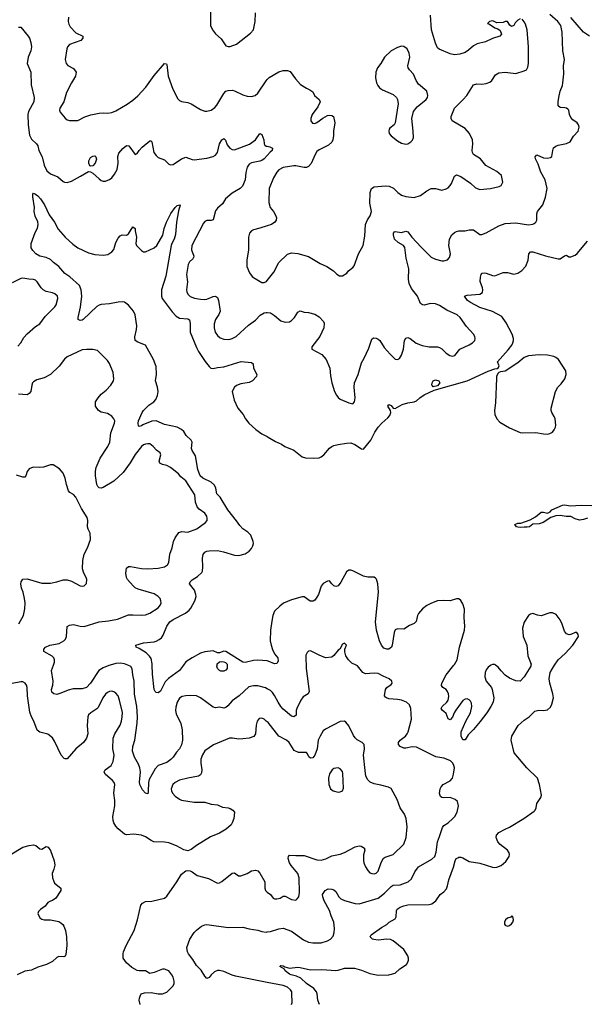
# Model space of a CAD drawing. Header units: inches. Extents: x 1682530 to 1839546, y 640742 to 791647.
# Tile 858 of 923: x 1827660 to 1833007, y 726792 to 736106. Entities that reach past the tile are written whole.
import ezdxf

# ---------------------------------------------------------------- set-up
doc = ezdxf.new("R2010")
doc.units = ezdxf.units.IN
doc.header["$MEASUREMENT"] = 0
for name, color, linetype in [('B8722', 7, 'Continuous'), ('B8723', 7, 'Continuous'), ('B8732', 7, 'Continuous'), ('B8733', 7, 'Continuous')]:
    doc.layers.add(name, color=color, linetype=linetype)

msp = doc.modelspace()

# ---------------------------------------------------------------- linework, layer by layer
at = {"layer": 'B8722', "color": 5}
for points, elevation in [([(1828516.5, 730000), (1828503.5, 729996.5), (1828450, 729975.8), (1828409.2, 729950.8), (1828330.3, 729830), (1828290, 729788.9), (1828250, 729777.5), (1828164.8, 729775.2), (1828116.9, 729763.1), (1828050, 729735.1), (1828010, 729723.7), (1827982, 729730), (1827964.7, 729744.7), (1827961.6, 729770), (1827973, 729810), (1827976.9, 729850), (1827962, 729950), (1827978.2, 730000)], 640), ([(1830000, 729776.5), (1829984.9, 729784.9), (1829910, 729804.2), (1829870, 729806), (1829824.9, 729795.1), (1829735.8, 729710), (1829670, 729664), (1829626, 729614), (1829610, 729600.9), (1829590, 729594.5), (1829550, 729602.4), (1829510, 729595.8), (1829490, 729602), (1829370, 729691.6), (1829330, 729709.6), (1829270, 729714.7), (1829230, 729711.5), (1829197.3, 729702.7), (1829170, 729687), (1829147.9, 729650), (1829135.8, 729604.2), (1829133.4, 729570), (1829140.3, 729540.3), (1829182.8, 729450), (1829196.1, 729390), (1829200.2, 729290), (1829190, 729246), (1829171.9, 729208.1), (1829142.3, 729177.7), (1829110.3, 729130), (1829090, 729108.3), (1829050, 729080.4), (1828970, 729051.3), (1828940.2, 729019.8), (1828882.8, 728917.2), (1828877.2, 728890), (1828875.6, 728804.4), (1828870, 728782), (1828850, 728789.2), (1828821.7, 728821.7), (1828796.4, 728870), (1828792.2, 728892.3), (1828801.2, 728990), (1828796.4, 729030), (1828783.5, 729063.5), (1828746, 729130), (1828727.2, 729187.2), (1828729.8, 729230), (1828747, 729290), (1828769.9, 729450.1), (1828773.5, 729510), (1828768, 729610), (1828746.4, 729726.4), (1828740.5, 729850), (1828729.1, 729910), (1828724.7, 729964.8), (1828710, 729987.3), (1828680.7, 730000)], 640), ([(1829207.6, 730000), (1829171.4, 729948.6), (1829067.2, 729872.8), (1829036.4, 729843.6), (1828990, 729755.1), (1828970, 729738), (1828950, 729740.9), (1828939.3, 729750), (1828929.7, 729770), (1828914.2, 729914.1), (1828912.9, 730000)], 620), ([(1829621.4, 730000), (1829622.2, 729970), (1829607.7, 729952.3), (1829590, 729942.5), (1829562.5, 729942.5), (1829549, 729949), (1829529.6, 729969.6), (1829523.5, 729990), (1829525.2, 730000)], 620), ([(1830000, 729463.6), (1829990, 729469.6), (1829970, 729491), (1829950, 729498.7), (1829924.8, 729495.2), (1829904.2, 729470), (1829894.2, 729434.2), (1829888.4, 729350), (1829874.3, 729325.7), (1829830.3, 729309.7), (1829770, 729302), (1829730, 729301.1), (1829670.8, 729310.8), (1829644.7, 729310), (1829492.8, 729247.2), (1829410.5, 729190), (1829387, 729153), (1829373.7, 729110), (1829372.2, 729072.2), (1829382, 729010), (1829378.5, 728981.5), (1829370, 728962), (1829350, 728949.2), (1829250, 728932.3), (1829170, 728912.6), (1829130.2, 728889.8), (1829108.8, 728870), (1829093.1, 728830), (1829096.5, 728810), (1829105.3, 728790), (1829130, 728761.5), (1829170, 728731.3), (1829190, 728724.2), (1829310, 728704.9), (1829410, 728703), (1829470, 728685.5), (1829530, 728679.5), (1829575.8, 728655.8), (1829630, 728650.3), (1829650, 728643.1), (1829674.9, 728630), (1829690.2, 728610.2), (1829684.9, 728550), (1829670, 728508), (1829658, 728490), (1829610.7, 728450), (1829550, 728409.8), (1829465, 728375.1), (1829330, 728293), (1829282, 728258), (1829250, 728243.7), (1829210, 728254), (1829143.7, 728290), (1829070, 728318.8), (1829030, 728325), (1828926.6, 728330), (1828901.4, 728341.4), (1828850, 728376.4), (1828810, 728392.9), (1828736.9, 728403.1), (1828670, 728396.3), (1828650, 728403), (1828590, 728452.8), (1828570, 728476.3), (1828550.9, 728510), (1828544.1, 728530), (1828540.8, 728570), (1828558.8, 728670), (1828559.3, 728719.3), (1828551.1, 728790), (1828558.7, 728870), (1828553.6, 728890), (1828538.4, 728910), (1828469.4, 728970), (1828459.3, 728990), (1828469.3, 729010), (1828525.1, 729050), (1828543.5, 729090), (1828551.4, 729150), (1828540.4, 729210), (1828542, 729310), (1828558.3, 729350), (1828610, 729433), (1828622.8, 729470), (1828629.8, 729510), (1828631.6, 729551.6), (1828604.7, 729670), (1828589.6, 729710), (1828570, 729734.5), (1828550, 729747.8), (1828530, 729752.8), (1828510, 729751.1), (1828490, 729742), (1828470, 729725.1), (1828444.4, 729690), (1828400.5, 729599.5), (1828390, 729587.3), (1828331, 729550), (1828311, 729530), (1828304, 729510), (1828298, 729430), (1828303.8, 729350), (1828292.4, 729310), (1828262.4, 729270), (1828190.2, 729209.8), (1828110, 729112.7), (1828090, 729112.7), (1828078.9, 729118.9), (1828052, 729150), (1827990, 729281.2), (1827970, 729312.3), (1827926.6, 729346.6), (1827850, 729365.1), (1827825.4, 729385.4), (1827794.3, 729470), (1827770.8, 729510.8), (1827755, 729555.1), (1827734.5, 729710), (1827729.5, 729790), (1827724.5, 729810), (1827711.5, 729831.5), (1827690, 729842.7), (1827670, 729842.7), (1827590, 729826.6)], 660), ([(1827570, 728207.4), (1827690, 728277.4), (1827750, 728294.9), (1827790, 728299.5), (1827813.7, 728293.7), (1827850, 728264), (1827870, 728260.7), (1827910, 728284), (1827930, 728277.3), (1827950, 728246.8), (1827986.3, 728150), (1827991.8, 728110), (1827983.6, 728070), (1827967.4, 728030), (1827968.9, 727990), (1827990, 727937.3), (1828047.3, 727890), (1828047.7, 727870), (1828002.6, 727797.4), (1827970, 727774.5), (1827950, 727769.3), (1827925.7, 727754.3), (1827899.3, 727720.7), (1827857.3, 727690), (1827838.8, 727670), (1827830.8, 727650), (1827850, 727611.3), (1827870, 727597.3), (1827890, 727590.6), (1827950, 727590.5), (1828030, 727575.3), (1828050, 727564.4), (1828066.8, 727546.8), (1828077.6, 727530), (1828092.2, 727490), (1828102.6, 727430), (1828105.3, 727350), (1828096.4, 727263.6), (1828090, 727248.7), (1828077.3, 727242.7), (1828030, 727244), (1828010, 727234), (1827970, 727196), (1827912.5, 727167.5), (1827830, 727144.5), (1827770, 727114), (1827710, 727107.3), (1827637.3, 727070)], 660), ([(1828799.5, 726790), (1828789.6, 726830), (1828792.3, 726850), (1828797.2, 726870), (1828809.6, 726890.4), (1828840.1, 726899.9), (1828902.5, 726902.5), (1828970, 726890.7), (1829009.3, 726890.7), (1829050, 726906), (1829110, 726966), (1829121.2, 726990), (1829121.2, 727010), (1829110, 727048), (1829099, 727070), (1829068.7, 727110), (1829030, 727126), (1829010, 727126), (1828930, 727091.6), (1828890, 727085.2), (1828850, 727108.7), (1828790, 727109), (1828770, 727113.2), (1828720.1, 727140.1), (1828670, 727184), (1828639, 727230), (1828637.2, 727270), (1828641.2, 727290), (1828667, 727350), (1828740.7, 727490), (1828774.5, 727590), (1828805.6, 727730), (1828820.9, 727750), (1828850, 727763.8), (1828910, 727766.4), (1829030, 727794.8), (1829050, 727814), (1829146.3, 727950), (1829190, 728024), (1829230, 728054.8), (1829250, 728057.3), (1829270, 728054), (1829290, 728044), (1829338, 728010), (1829443.4, 727983.4), (1829530, 727937.3), (1829550, 727942), (1829570, 727954.9), (1829670, 728033), (1829690, 728036.3), (1829727.7, 728007.7), (1829750, 728006.8), (1829810, 728030.7), (1829850, 728053.4), (1829890, 728062), (1829910, 728053.4), (1829930, 728033.4), (1829978, 727950), (1829976.2, 727890), (1829982.5, 727870), (1829995.5, 727855.5), (1830000, 727852.3)], 660), ([(1830000, 726999.3), (1829698.6, 727058.6), (1829667.3, 727067.3), (1829590, 727102.6), (1829550, 727113.3), (1829530, 727111.6), (1829501.3, 727098.7), (1829469, 727071), (1829450, 727046.6), (1829430, 727036), (1829410, 727057.2), (1829374.5, 727114.5), (1829330, 727158), (1829297.6, 727217.6), (1829257, 727270), (1829246, 727290), (1829241.2, 727330), (1829269.6, 727410), (1829309.4, 727470), (1829330, 727493), (1829377.2, 727530), (1829410, 727543.8), (1829430, 727546.4), (1829630, 727518.4), (1829770, 727521.3), (1829830, 727505.3), (1829910, 727494.9), (1829950, 727481.3), (1829990, 727474.9), (1830000, 727476.3)], 640)]:
    msp.add_lwpolyline(points, dxfattribs=dict(at, elevation=elevation))
at = {"layer": 'B8723', "color": 5}
for points, elevation in [([(1829465.2, 736214.8), (1829464.9, 736050), (1829484, 736010), (1829510, 735971), (1829563.4, 735923.4), (1829610, 735858.8), (1829630, 735850.8), (1829650, 735850.8), (1829710, 735874.8), (1829842.3, 735977.7), (1829869.7, 736010.3), (1829886, 736090), (1829889.7, 736170)], 680), ([(1828120.3, 736130), (1828118.7, 736090), (1828124.6, 736064.6), (1828138.6, 736038.5), (1828190, 735983), (1828257.3, 735950), (1828256.3, 735930), (1828237.3, 735910), (1828130.7, 735870), (1828110.4, 735850), (1828105.3, 735830), (1828090.4, 735730), (1828099.3, 735690), (1828113.5, 735673.5), (1828170, 735642.8), (1828194, 735610), (1828187.3, 735570), (1828150.3, 735509.7), (1828103.4, 735416.6), (1828077.1, 735330), (1828038, 735270), (1828035.5, 735250), (1828042, 735230), (1828090, 735173.4), (1828110, 735157.3), (1828130, 735150.7), (1828210, 735153.4), (1828274.3, 735185.7), (1828332.9, 735207.1), (1828410, 735221.3), (1828450, 735224.9), (1828490, 735222), (1828530, 735228.9), (1828570, 735244.6), (1828674.7, 735305.3), (1828730, 735343.1), (1828776, 735384), (1828851.8, 735468.2), (1828930, 735578.9), (1829030, 735692.7), (1829047.3, 735687.3), (1829050, 735682), (1829062.8, 735570), (1829107.8, 735447.8), (1829155.8, 735355.8), (1829170, 735342), (1829190, 735332.7), (1829250, 735321.3), (1829280.5, 735310), (1829370, 735256.5), (1829410, 735241.1), (1829430, 735239.5), (1829470, 735250.3), (1829504.4, 735275.6), (1829523, 735297), (1829590, 735408.5), (1829610, 735428.5), (1829630, 735437.1), (1829670, 735437.6), (1829690, 735432), (1829770, 735393.7), (1829810, 735381.1), (1829850, 735378.9), (1829886, 735390), (1829909.8, 735410.2), (1829991.1, 735528.9), (1830000, 735538.7)], 660), ([(1827650, 736036), (1827670, 736034.8), (1827740.4, 735950), (1827754, 735930), (1827766.4, 735890), (1827770.3, 735850), (1827764.4, 735810), (1827738.7, 735750), (1827730.4, 735690.4), (1827765.5, 735610), (1827768.4, 735490), (1827797.8, 735370), (1827792.3, 735330), (1827743.6, 735236.4), (1827737.1, 735210), (1827738.8, 735110), (1827753.9, 735013.9), (1827770, 734974.6), (1827820.3, 734930), (1827831.5, 734911.5), (1827839.3, 734870), (1827871.1, 734810), (1827891.6, 734730), (1827915.1, 734675.1), (1827950, 734648.5), (1828019.9, 734619.9), (1828070, 734574.8), (1828082, 734570), (1828110, 734565.5), (1828150, 734577.1), (1828235.8, 734624.2), (1828310, 734671.3), (1828330, 734666.8), (1828350, 734654.8), (1828410, 734601), (1828430, 734586), (1828450, 734578), (1828470, 734578), (1828510, 734594.8), (1828530, 734610.8), (1828556.2, 734643.8), (1828581.6, 734690), (1828591.2, 734750), (1828587.8, 734812.2), (1828597.6, 734842.4), (1828633.4, 734886.6), (1828670, 734914.8), (1828692.5, 734912.5), (1828750, 734831), (1828770, 734841), (1828789.4, 734870), (1828818.8, 734901.2), (1828890, 734960.7), (1828898.5, 734958.5), (1828910.4, 734950.4), (1828928, 734850), (1828950, 734821), (1828970, 734802.8), (1829030, 734778.8), (1829070, 734738.8), (1829090, 734734), (1829110, 734737.3), (1829189.7, 734790.3), (1829230, 734805.5), (1829290, 734783), (1829310, 734781.6), (1829430, 734794.6), (1829490, 734810.4), (1829510, 734824.9), (1829530, 734848.2), (1829550, 734933), (1829570, 734968.2), (1829590, 734981.6), (1829606, 734966), (1829622.3, 734922.3), (1829647, 734890), (1829670, 734877), (1829690, 734874.9), (1829831.3, 734928.7), (1829889.7, 734970), (1829930, 735027.7), (1829950, 735018.8), (1829967.6, 734970), (1829972.3, 734932.3), (1829978.5, 734918.5), (1829990.4, 734910.4), (1830000, 734908.2)], 640), ([(1830000, 734821.6), (1829972.3, 734790), (1829950, 734774.8), (1829930, 734766.1), (1829850, 734752.6), (1829830, 734739.3), (1829810.4, 734709.6), (1829798.7, 734661.3), (1829790.3, 734589.7), (1829766, 734530), (1829744.9, 734510), (1829670, 734464.4), (1829604.2, 734410), (1829576.7, 734363.3), (1829530, 734324), (1829510, 734297.6), (1829490, 734213.2), (1829470, 734207.3), (1829430, 734207), (1829410, 734197), (1829397.7, 734182.3), (1829287.2, 733970), (1829285.4, 733930), (1829305.3, 733870), (1829304.2, 733855.8), (1829296.7, 733843.3), (1829263.9, 733816.1), (1829252.2, 733790), (1829236.1, 733696.1), (1829246.7, 733626.7), (1829237.6, 733550), (1829239.5, 733530), (1829248.5, 733510), (1829270, 733487), (1829312.3, 733472.3), (1829370, 733460.9), (1829410, 733457.6), (1829430, 733461.3), (1829490, 733487.4), (1829510, 733490.3), (1829530, 733477.3), (1829539.5, 733450), (1829553.7, 733350), (1829543.4, 733316.6), (1829510, 733269.2), (1829499.6, 733230), (1829498.3, 733190), (1829508.8, 733150), (1829530, 733117.1), (1829555.8, 733095.8), (1829590, 733082.7), (1829630, 733080.2), (1829650, 733083.6), (1829670, 733088.9), (1829707.3, 733110), (1829823, 733217), (1829890, 733263.7), (1829934, 733310), (1829970, 733332.9), (1829990, 733336.9), (1830000, 733335.7)], 640), ([(1828912.9, 730000), (1828912.7, 730012.7), (1828902.8, 730062.8), (1828886.3, 730086.3), (1828855.5, 730115.5), (1828790, 730158), (1828762, 730170), (1828758, 730190), (1828830, 730212), (1828930, 730220.9), (1828950, 730226.3), (1828978.2, 730241.8), (1829000.3, 730259.7), (1829017.5, 730282.5), (1829050, 730368.2), (1829080.4, 730410), (1829110, 730432.8), (1829228.3, 730491.7), (1829261, 730519), (1829279.2, 730540.8), (1829316.4, 730610), (1829327.6, 730650), (1829326.4, 730670), (1829313, 730710), (1829264.5, 730770), (1829272.3, 730790), (1829291.2, 730808.8), (1829342, 730838), (1829382, 730878), (1829387.6, 730890), (1829391.6, 730930), (1829387, 731013), (1829394.3, 731045.7), (1829410, 731067.7), (1829430, 731078.4), (1829450, 731082.6), (1829530, 731084.9), (1829586.2, 731073.8), (1829690, 731040.9), (1829730, 731036.5), (1829790, 731052), (1829830, 731078.4), (1829850, 731103), (1829863.5, 731130), (1829869.6, 731150), (1829868, 731170), (1829843.5, 731230), (1829817.7, 731257.7), (1829769.2, 731289.2), (1829740, 731320), (1829710, 731366.3), (1829628, 731468), (1829553.5, 731590), (1829522.1, 731622.1), (1829513.7, 731673.7), (1829502.8, 731702.8), (1829469.8, 731729.8), (1829390, 731768.5), (1829366.6, 731790), (1829343.5, 731850), (1829321.1, 731981.1), (1829289.7, 732030), (1829285.4, 732050), (1829289.7, 732110), (1829279.6, 732130), (1829232.2, 732172.2), (1829210, 732211.6), (1829189.5, 732230), (1829149.3, 732250), (1829030, 732276.8), (1828950, 732311.5), (1828910, 732308.9), (1828825.5, 732274.5), (1828810, 732264.2), (1828790, 732257.2), (1828782.9, 732262.9), (1828778.4, 732290), (1828782.4, 732310), (1828818.2, 732390), (1828830.9, 732410), (1828879.9, 732460.1), (1828927.8, 732492.2), (1828947.8, 732512.2), (1828964, 732550), (1828967.5, 732590), (1828961.8, 732630), (1828944.5, 732690), (1828953.2, 732750), (1828950, 732824), (1828925.8, 732890), (1828850, 733027.6), (1828775.3, 733055.3), (1828751.1, 733071.1), (1828746.9, 733106.9), (1828765.3, 733174.7), (1828767.5, 733210), (1828750, 733315.1), (1828736.2, 733350), (1828690, 733405.7), (1828650, 733433.5), (1828630, 733438.5), (1828590, 733434.5), (1828510, 733416.9), (1828430, 733411.2), (1828410, 733405.1), (1828390, 733391.5), (1828260.7, 733270), (1828250, 733263.6), (1828230, 733260.9), (1828214, 733270), (1828212.3, 733290), (1828234.5, 733385.5), (1828248.2, 733490), (1828241.1, 733550), (1828226.6, 733590), (1828132.9, 733672.9), (1828085.2, 733705.2), (1828030.5, 733770.5), (1827978.5, 733810), (1827950, 733838), (1827910, 733857.4), (1827849.2, 733870), (1827814, 733890), (1827783.8, 733923.8), (1827768.5, 733948.5), (1827769.8, 733990.2), (1827806.7, 734093.3), (1827827.2, 734132.8), (1827836, 734170), (1827832.7, 734192.7), (1827807.5, 734247.5), (1827797.2, 734290), (1827799, 734330), (1827783.6, 734430), (1827785.6, 734454.4), (1827790, 734464.7), (1827810, 734456.3), (1827830, 734440.4), (1827855.8, 734410), (1827893.3, 734353.3), (1827938.7, 734258.7), (1827988.8, 734190), (1828023.6, 734123.6), (1828090.2, 734050.2), (1828161.3, 733981.3), (1828208, 733948), (1828310, 733899.5), (1828370, 733885.3), (1828450, 733877.6), (1828494.2, 733885.9), (1828531, 733909), (1828548.5, 733931.5), (1828570, 733998.8), (1828590, 734040.5), (1828610, 734062), (1828630, 734070.7), (1828670, 734066.4), (1828690, 734079.1), (1828730, 734146), (1828750.3, 734130), (1828750.3, 734110), (1828762.8, 734050), (1828759.3, 733990), (1828764.9, 733970), (1828810, 733921), (1828830, 733910.8), (1828850, 733910.7), (1828930, 733948.7), (1828955.1, 733970), (1829012.2, 734067.8), (1829027.1, 734130), (1829049, 734190), (1829090, 734272), (1829130, 734330.4), (1829150, 734346.8), (1829175.3, 734355.3), (1829178, 734350), (1829161.3, 734298.7), (1829142, 734190), (1829133, 734073), (1829119.4, 734030), (1829097.1, 733990), (1829091.1, 733970), (1829040.9, 733679), (1829001.5, 733550), (1829001.2, 733490), (1829008.1, 733470), (1829101.9, 733341.9), (1829140.4, 733300.4), (1829170, 733282.7), (1829250, 733277.4), (1829266, 733266), (1829271.3, 733231.3), (1829272.4, 733150), (1829330, 733006), (1829350, 732966.7), (1829411.8, 732871.8), (1829450, 732824.9), (1829468.2, 732810), (1829490, 732805.2), (1829530, 732815.2), (1829590, 732821.7), (1829752.8, 732872.8), (1829850, 732864), (1829866.8, 732850), (1829870.4, 732810), (1829901.6, 732750), (1829897.1, 732730), (1829859.5, 732690), (1829830, 732673.3), (1829750, 732660.3), (1829710, 732646), (1829689, 732630), (1829668.9, 732590), (1829686.2, 732506.2), (1829721.5, 732430), (1829773.4, 732370), (1829795.3, 732330), (1829825.3, 732290), (1829892, 732230), (1829950, 732187.9), (1830000, 732163.2)], 620), ([(1830000, 734156.3), (1829930, 734133), (1829870, 734119.6), (1829850.8, 734110), (1829832.3, 734087.7), (1829822.4, 734050), (1829824.4, 733930), (1829808.4, 733830), (1829807, 733770), (1829832.8, 733712.8), (1829857.5, 733677.5), (1829870, 733666), (1829950, 733620.7), (1829970, 733618.8), (1829993.2, 733630), (1830000, 733638.7)], 660), ([(1827641.8, 733018.2), (1827669.8, 733050.2), (1827699.8, 733100.2), (1827730, 733134.4), (1827810, 733204.9), (1827850, 733230.4), (1827900.7, 733299.3), (1827993.3, 733390), (1828006, 733410), (1828020.7, 733470), (1828016.2, 733490), (1827991.7, 733511.7), (1827970, 733521.1), (1827910, 733535.4), (1827882.9, 733550), (1827862.4, 733570), (1827825.7, 733625.7), (1827810, 733642), (1827789.6, 733649.6), (1827746, 733650), (1827690, 733660.9), (1827670, 733658), (1827590, 733617.7)], 640), ([(1827978.2, 730000), (1827988, 730030), (1827989.7, 730050), (1827982.4, 730070), (1827966.5, 730086.5), (1827889.3, 730130), (1827889.4, 730150), (1827903.7, 730170), (1827944, 730190), (1828033.5, 730206.5), (1828078.7, 730230), (1828092.5, 730247.5), (1828102.2, 730270), (1828110, 730364.7), (1828130, 730379.5), (1828170, 730384.2), (1828230, 730367.6), (1828270, 730364.9), (1828410, 730410.2), (1828500.6, 730419.4), (1828585.1, 730434.9), (1828690, 730475.3), (1828730, 730477.6), (1828810, 730472.2), (1828850, 730475.3), (1828890, 730492), (1828970, 730543.1), (1828991.6, 730570), (1828997.6, 730590), (1828995.6, 730610), (1828987.3, 730630), (1828969.4, 730650), (1828930, 730675.4), (1828779.8, 730719.8), (1828752.2, 730732.2), (1828731.8, 730750), (1828679.6, 730810), (1828670, 730829.2), (1828663.5, 730870), (1828670, 730918), (1828687.6, 730932.4), (1828707.5, 730932.5), (1828810, 730913.1), (1828870.3, 730910.2), (1828970, 730916.9), (1829030, 730930.2), (1829056.4, 730950), (1829068.5, 730970), (1829079.8, 731050), (1829101.7, 731110), (1829112.8, 731170), (1829130, 731205.5), (1829165.3, 731254.7), (1829194, 731266), (1829250, 731259.6), (1829334, 731290), (1829415.1, 731350), (1829431.6, 731370), (1829433.3, 731390), (1829429.6, 731410), (1829410, 731439.5), (1829355.6, 731475.6), (1829338, 731498), (1829322, 731542), (1829314.2, 731610), (1829230, 731743.6), (1829183.1, 731783.1), (1829162.7, 731810), (1829086, 731870), (1829050, 731889.6), (1829010, 731898.4), (1828986, 731910), (1828977, 731930), (1828993.2, 731990), (1828989.2, 732009.2), (1828954.7, 732034.7), (1828922.9, 732070), (1828890, 732092.6), (1828870, 732094.8), (1828850, 732090.9), (1828830, 732082.8), (1828810, 732067.7), (1828750, 731994.2), (1828705.3, 731914.7), (1828636.9, 731823.1), (1828550, 731739.7), (1828450, 731679.3), (1828430, 731673.2), (1828410, 731679), (1828399, 731690), (1828389.5, 731710), (1828375.8, 731790), (1828375.4, 731835.4), (1828381.4, 731870), (1828420.7, 731959.3), (1828493.5, 732070), (1828512.1, 732110), (1828520.6, 732199.4), (1828557.4, 732290), (1828558.7, 732310), (1828551.3, 732331.3), (1828530, 732356), (1828490, 732379.5), (1828430, 732392.3), (1828406, 732410), (1828378, 732450), (1828378, 732490), (1828402, 732530), (1828430, 732563), (1828478.9, 732601.1), (1828520.7, 732650), (1828545.6, 732690), (1828549.6, 732710), (1828543.6, 732770), (1828510, 732853.2), (1828490, 732881.2), (1828395.3, 732975.3), (1828350, 732987), (1828290, 732987.3), (1828250, 732981.6), (1828110, 732915.6), (1828084.5, 732895.5), (1828031.7, 732828.3), (1827950.2, 732749.8), (1827890, 732718.4), (1827821.2, 732698.8), (1827790, 732679.3), (1827782, 732670), (1827775.5, 732650), (1827764, 732590), (1827750, 732569), (1827730, 732557.2), (1827650, 732563.7)], 640), ([(1827653.2, 730390), (1827696, 730470), (1827710, 730534), (1827711.1, 730590), (1827706.6, 730630), (1827692.1, 730692.1), (1827676.9, 730730), (1827669.6, 730770), (1827672.7, 730790), (1827690, 730814), (1827730, 730817.3), (1827870, 730776.3), (1827950, 730776.3), (1828012.1, 730787.9), (1828070, 730806.8), (1828110, 730806.8), (1828150, 730796), (1828230, 730751.3), (1828250, 730746), (1828270, 730752), (1828290, 730774), (1828294, 730810), (1828289, 730830), (1828266, 730870), (1828252.3, 730910), (1828256.2, 730990), (1828269.7, 731050), (1828301.5, 731110), (1828329.6, 731190), (1828325.1, 731250), (1828307.1, 731287.1), (1828302, 731310), (1828304.7, 731370), (1828296.9, 731396.9), (1828243.7, 731483.7), (1828189.8, 731589.8), (1828170, 731615.1), (1828134.3, 731634.3), (1828120.5, 731650), (1828101, 731710), (1828089.6, 731770), (1828070, 731815.3), (1828037.2, 731857.2), (1827976, 731896), (1827950, 731896), (1827885.8, 731874.2), (1827850, 731869.5), (1827790, 731873.6), (1827770, 731867.6), (1827750, 731856.2), (1827730, 731832.7), (1827718, 731790), (1827710, 731777.2), (1827690, 731777), (1827630, 731798.7)], 660), ([(1830000, 730039.7), (1829910, 730048.6), (1829870, 730044.8), (1829790, 730023.9), (1829770, 730029.8), (1829610, 730131), (1829590, 730132.4), (1829550, 730117.4), (1829530, 730117.4), (1829490, 730136.1), (1829410, 730127.5), (1829370, 730112.9), (1829289.8, 730070.2), (1829229.2, 730030.8), (1829207.6, 730000)], 620), ([(1828680.7, 730000), (1828650, 730013.3), (1828610, 730020.4), (1828570, 730014.5), (1828516.5, 730000)], 640), ([(1829525.2, 730000), (1829527.3, 730012.7), (1829550, 730032), (1829570, 730035.8), (1829590, 730032.6), (1829605.8, 730025.8), (1829621.2, 730010), (1829621.4, 730000)], 620)]:
    msp.add_lwpolyline(points, dxfattribs=dict(at, elevation=elevation))
at = {"layer": 'B8723', "color": 5, "elevation": 640}
msp.add_lwpolyline([(1828330, 734719), (1828323.2, 734723.2), (1828312.7, 734750), (1828312.7, 734770), (1828330, 734800.7), (1828350, 734813.4), (1828370, 734817.3), (1828381, 734810), (1828386.8, 734786.8), (1828373, 734750), (1828350, 734724)], close=True, dxfattribs=at)
at = {"layer": 'B8732', "color": 5}
for points, elevation in [([(1830000, 727476.3), (1830030, 727480.2), (1830110, 727505.7), (1830150, 727511.8), (1830230, 727484.9), (1830342.8, 727402.8), (1830390, 727380.2), (1830430, 727373.6), (1830510, 727373.6), (1830570, 727391.6), (1830596.9, 727410), (1830621.8, 727438.2), (1830634.2, 727470), (1830635.5, 727510), (1830628.9, 727570), (1830604.2, 727630), (1830590, 727680.9), (1830537.4, 727770), (1830524.2, 727810), (1830522.9, 727830), (1830547.3, 727870), (1830575.1, 727884.9), (1830610, 727882), (1830630, 727874.9), (1830650, 727859.1), (1830677, 727810), (1830696.3, 727790), (1830730, 727774.6), (1830830, 727745.7), (1830870, 727741.7), (1831050, 727795.2), (1831110, 727844), (1831170, 727906.4), (1831190, 727918.5), (1831257.7, 727922.3), (1831331.3, 727950), (1831362.4, 727977.6), (1831394.3, 728045.7), (1831428.8, 728091.2), (1831555.1, 728164.9), (1831584.2, 728190), (1831597.8, 728230), (1831608.7, 728330), (1831630, 728379.1), (1831655.8, 728464.2), (1831670, 728482.4), (1831709.3, 728510), (1831756, 728550), (1831772.7, 728570), (1831794.5, 728610), (1831809.3, 728670), (1831797.2, 728710), (1831775.3, 728730), (1831730, 728747), (1831670, 728744.5), (1831649.6, 728749.6), (1831638.6, 728758.6), (1831630, 728786), (1831634, 728830), (1831643.6, 728850), (1831662.9, 728870), (1831730, 728905.4), (1831750.4, 728930), (1831762.1, 728970), (1831768.7, 729030), (1831765.4, 729050), (1831753.9, 729073.9), (1831733.8, 729093.8), (1831710, 729106), (1831670, 729119), (1831593.2, 729133.2), (1831410, 729224.8), (1831370, 729228.9), (1831310, 729214.8), (1831290, 729216.4), (1831257, 729230), (1831242, 729250), (1831240.7, 729270), (1831256.2, 729290), (1831308.3, 729330), (1831321.7, 729350), (1831332.1, 729370), (1831365.1, 729490), (1831358.7, 729590), (1831345.7, 729625.7), (1831317, 729650), (1831270, 729668.7), (1831230, 729676.4), (1831150, 729681.7), (1831126, 729690), (1831117.7, 729697.7), (1831107.3, 729710), (1831117.2, 729770), (1831129.6, 729790.4), (1831170, 729817.3), (1831180.9, 729830), (1831178.4, 729850), (1831152.7, 729870), (1831094.6, 729894.6), (1831050, 729921.1), (1831010, 729924.8), (1830930, 729919.1), (1830905.1, 729930), (1830853.9, 729993.9), (1830840.5, 730000)], 640), ([(1830367, 730000), (1830368.9, 729970), (1830395.5, 729750), (1830386.8, 729730), (1830340.7, 729699.3), (1830317.1, 729670), (1830279.5, 729590), (1830274, 729570), (1830272.2, 729527.8), (1830250, 729512.7), (1830230, 729517), (1830150, 729585.3), (1830130, 729607.7), (1830102, 729650), (1830070, 729713.3), (1830050, 729741.3), (1830030, 729759.7), (1830000, 729776.5)], 640), ([(1830494.5, 726790), (1830478.4, 726830), (1830471.5, 726890), (1830464.7, 726910), (1830440.8, 726940.8), (1830369.8, 726990), (1830319.1, 727039.1), (1830277.9, 727057.9), (1830226.6, 727070), (1830210, 727078.3), (1830169.7, 727110), (1830163.9, 727123.9), (1830119, 727150), (1830130, 727158.8), (1830150, 727156.3), (1830166, 727146), (1830210, 727132.7), (1830290, 727143.1), (1830310, 727141.3), (1830410, 727117.1), (1830517.6, 727122.4), (1830650, 727113.4), (1830670, 727115.3), (1830730, 727133.7), (1830826, 727134), (1830890, 727115.6), (1830970, 727082.7), (1831050, 727068.9), (1831150, 727071.5), (1831210, 727085.7), (1831253.7, 727126.3), (1831315.1, 727170), (1831329.6, 727190), (1831336.3, 727210), (1831336.3, 727230), (1831329.7, 727250), (1831291.3, 727311.3), (1831190, 727391.5), (1831163.8, 727403.8), (1831130, 727409.9), (1831050, 727399.4), (1831006.5, 727406.5), (1830996, 727410), (1830974, 727430), (1830984, 727450), (1831080.1, 727519.9), (1831130, 727548.2), (1831152.3, 727570), (1831210, 727600.5), (1831219.3, 727620.7), (1831222.3, 727677.7), (1831229, 727691), (1831256.2, 727710), (1831290, 727724), (1831330, 727731.8), (1831530, 727737), (1831555.8, 727744.2), (1831595.1, 727770), (1831636.2, 727830), (1831670, 727855.3), (1831694.6, 727885.4), (1831705.5, 727914.5), (1831715.9, 727970), (1831760.9, 728090), (1831775.1, 728150), (1831787.3, 728170), (1831801.3, 728178.7), (1831810, 728183.1), (1831830, 728183.1), (1831850, 728177.1), (1831910, 728142.4), (1832010, 728126), (1832130, 728088.4), (1832150, 728086.4), (1832170, 728088.5), (1832210, 728106.7), (1832256.9, 728143.1), (1832287.8, 728190), (1832291.5, 728210), (1832286.5, 728226.5), (1832270.9, 728250.9), (1832202.8, 728302.8), (1832179.3, 728330), (1832163.7, 728370), (1832167.3, 728392.7), (1832190, 728416.3), (1832249, 728450), (1832290, 728466.7), (1832426.6, 728550), (1832522, 728618), (1832533.3, 728630), (1832541.3, 728650), (1832548.7, 728691.3), (1832587.6, 728750), (1832591.5, 728770), (1832574.7, 728870), (1832553.7, 728930), (1832453.5, 729030), (1832335.6, 729170), (1832307, 729290), (1832311.7, 729328.3), (1832373.2, 729430), (1832430, 729481), (1832475.3, 729510), (1832530, 729566), (1832567, 729573), (1832610, 729570.6), (1832650, 729577.3), (1832676.6, 729603.4), (1832691.8, 729630), (1832704.7, 729690), (1832700.5, 729730), (1832673, 729830), (1832666.6, 729870), (1832674.5, 729930), (1832695.1, 729970), (1832715.5, 730000)], 620), ([(1832115, 730000), (1832110, 729998), (1832090, 729980.5), (1832070, 729954.7), (1832059.3, 729930), (1832056.1, 729890), (1832070, 729848.8), (1832118.7, 729790), (1832125.7, 729770), (1832142, 729690), (1832134.9, 729650), (1832114.9, 729610), (1832076.1, 729550), (1832014, 729466), (1831950, 729391.1), (1831898.3, 729341.7), (1831870, 729294), (1831850, 729294.5), (1831832.8, 729330), (1831834.5, 729370), (1831877.4, 729470), (1831922.3, 729550), (1831933, 729610), (1831930, 729641.2), (1831920.9, 729660.9), (1831910, 729673.5), (1831890, 729680.3), (1831870, 729677.7), (1831850, 729665), (1831784.4, 729575.6), (1831767.8, 729550), (1831750, 729507.3), (1831730, 729483.7), (1831710, 729493.2), (1831690, 729543), (1831670, 729563.5), (1831657, 729570), (1831642.9, 729590), (1831653.6, 729610), (1831696.9, 729650), (1831710, 729668), (1831716.4, 729703.6), (1831714, 729730), (1831704.7, 729750), (1831690, 729769.7), (1831659.5, 729790), (1831647.1, 729807.1), (1831649.7, 729830), (1831690.8, 729910), (1831765.4, 730000)], 620), ([(1832492.1, 730000), (1832490.8, 729990), (1832428.7, 729891.3), (1832390, 729849), (1832350, 729853.2), (1832290, 729876), (1832250, 729906), (1832210, 729946), (1832182, 729982), (1832157.6, 730000)], 620), ([(1830000, 727852.3), (1830030, 727831.1), (1830057.5, 727797.5), (1830070, 727791.3), (1830090.6, 727789.4), (1830122.4, 727797.6), (1830150, 727813.7), (1830170, 727814.9), (1830230, 727784.9), (1830270, 727778.8), (1830284, 727790), (1830297.2, 727810), (1830306, 727850), (1830300.4, 727990), (1830289.7, 728030), (1830225, 728105), (1830212, 728130), (1830198.9, 728170), (1830199.5, 728190), (1830210, 728204), (1830270, 728198.5), (1830350, 728200.2), (1830470, 728158.3), (1830510, 728156.5), (1830553.2, 728166.8), (1830610, 728195.2), (1830690, 728213.4), (1830730, 728227.2), (1830830, 728281.6), (1830870, 728290.6), (1830887.5, 728287.5), (1830918, 728270), (1830921, 728261), (1830922.8, 728250), (1830910, 728206), (1830908.7, 728151.3), (1830911.8, 728130), (1830928.1, 728091.9), (1830950, 728057.1), (1830970, 728037), (1830990, 728028.9), (1831010, 728027.4), (1831030, 728032.4), (1831049.7, 728050.3), (1831074.7, 728125.2), (1831095.1, 728170), (1831115.4, 728184.6), (1831190.9, 728209.1), (1831290, 728308.5), (1831313.5, 728370), (1831322.4, 728470), (1831314, 728550), (1831298.5, 728590), (1831256.3, 728650), (1831227.8, 728730), (1831172.2, 728832.3), (1831145.3, 728845.3), (1831074.6, 728865.4), (1831010, 728876.4), (1830973.7, 728893.7), (1830950, 728916.2), (1830933.3, 728950), (1830924.6, 729004.6), (1830911.3, 729148.7), (1830920.7, 729210), (1830916, 729250), (1830897.2, 729270), (1830850, 729293.6), (1830830, 729312), (1830814.3, 729334.3), (1830770, 729426), (1830741.5, 729461.5), (1830729.3, 729469.3), (1830690, 729466.6), (1830550, 729394.3), (1830530, 729378), (1830498.9, 729330), (1830481.6, 729290), (1830471.4, 729210), (1830450.3, 729150), (1830430, 729125.1), (1830410, 729119.5), (1830391.7, 729131.7), (1830380.5, 729160.5), (1830370, 729173.3), (1830294.2, 729174.1), (1830253, 729193), (1830208.2, 729270), (1830182.9, 729290), (1830109.2, 729329.2), (1830010, 729457.6), (1830000, 729463.6)], 660), ([(1830229.7, 726790), (1830234.2, 726810), (1830233.2, 726893.2), (1830231.1, 726910), (1830219.7, 726930), (1830192.9, 726953), (1830150, 726969.8), (1830000, 726999.3)], 640)]:
    msp.add_lwpolyline(points, dxfattribs=dict(at, elevation=elevation))
for points, elevation in [([(1830670, 729029.5), (1830650, 729027.3), (1830630, 729021.6), (1830613.4, 729010), (1830589.2, 728970.8), (1830580.3, 728930), (1830581.3, 728870), (1830599.1, 728830), (1830622.8, 728810), (1830670, 728798), (1830690, 728802), (1830710, 728811), (1830722, 728838), (1830714.5, 728974.5), (1830710, 728994), (1830690, 729020.9)], 680), ([(1832310, 727626), (1832302, 727618), (1832270, 727608), (1832252, 727590), (1832242, 727570), (1832242, 727550), (1832250, 727542), (1832270, 727532), (1832290, 727538), (1832310, 727552), (1832322, 727570), (1832328, 727590), (1832322, 727622)], 620)]:
    msp.add_lwpolyline(points, close=True, dxfattribs=dict(at, elevation=elevation))
at = {"layer": 'B8733', "color": 5}
for points, elevation in [([(1830000, 733335.7), (1830032, 733332), (1830070, 733308.7), (1830130, 733257.1), (1830170, 733244.9), (1830210, 733248.7), (1830230, 733261.6), (1830256.2, 733290), (1830290, 733338.8), (1830310, 733350.6), (1830350, 733339.1), (1830390, 733336.3), (1830450, 733319.1), (1830490, 733294), (1830530.7, 733250), (1830536.7, 733236.7), (1830536.3, 733190), (1830498, 733110), (1830421, 733010), (1830422, 732990), (1830517.5, 732937.5), (1830558, 732890), (1830592, 732810), (1830598.3, 732738.3), (1830610.4, 732670.4), (1830636.3, 732590), (1830653.2, 732553.2), (1830670, 732531.3), (1830690, 732516), (1830770, 732480.7), (1830808.7, 732471.3), (1830824, 732490), (1830831.7, 732528.3), (1830820.7, 732630), (1830825.1, 732670), (1830859.7, 732750), (1830890, 732858.8), (1830916.6, 732903.4), (1830961.4, 732998.5), (1830990, 733082.8), (1831004.7, 733095.3), (1831030, 733094.4), (1831050, 733084.4), (1831064.4, 733070), (1831105.7, 733005.7), (1831161.8, 732941.8), (1831210, 732894.9), (1831230, 732890.6), (1831250, 732900.7), (1831270, 732934), (1831289.6, 732990), (1831298.4, 733070), (1831310, 733093.4), (1831330, 733100.5), (1831350, 733090.4), (1831406.4, 733046.4), (1831463.6, 733023.6), (1831530, 733011.3), (1831610, 733010.3), (1831630, 733005.3), (1831651.5, 732991.5), (1831690.7, 732950), (1831726, 732930), (1831750, 732923.8), (1831773.2, 732930), (1831821.2, 732990), (1831909.2, 733030), (1831940.9, 733050), (1831960.9, 733070), (1831966.6, 733090), (1831962.7, 733110), (1831949.4, 733130), (1831884.4, 733204.4), (1831823.5, 733290), (1831794.7, 733314.7), (1831697.3, 733357.3), (1831630, 733401.7), (1831590, 733418.7), (1831539.9, 733420.1), (1831486.2, 733406.2), (1831468, 733408), (1831450, 733421.2), (1831419.7, 733490), (1831363.7, 733563.7), (1831340.8, 733610), (1831335.8, 733650), (1831338.4, 733750), (1831314.1, 733850), (1831302, 733950), (1831289.6, 733970), (1831238.9, 733998.9), (1831203.8, 734030), (1831192.4, 734070), (1831194.3, 734085.7), (1831202, 734098), (1831210, 734102.4), (1831270, 734092.6), (1831310, 734104.6), (1831330, 734099.5), (1831367.6, 734050), (1831453.6, 733953.6), (1831550, 733859.5), (1831590, 733840.3), (1831650, 733824.6), (1831670, 733824.9), (1831704.4, 733835.6), (1831724, 733856), (1831732.4, 733890), (1831717.4, 733970), (1831722.5, 734030), (1831746.2, 734070), (1831770, 734091.3), (1831790, 734102), (1831810, 734107.9), (1831870, 734108.8), (1831910, 734118), (1831950, 734118.4), (1832010, 734073.7), (1832030, 734074.9), (1832069.7, 734090.3), (1832190, 734155.3), (1832250, 734178), (1832350, 734184.4), (1832470, 734166.7), (1832509.4, 734170.6), (1832523.2, 734176.8), (1832539, 734190), (1832549.2, 734210), (1832549.6, 734270), (1832555.6, 734290), (1832604.9, 734355.1), (1832630, 734426), (1832647.6, 734510), (1832627.6, 734590), (1832585, 734664.9), (1832559.8, 734739.8), (1832535.1, 734790), (1832533.2, 734810), (1832550, 734826.8), (1832610, 734800.5), (1832650, 734796.3), (1832678, 734802), (1832689.2, 734810.8), (1832698.4, 734870), (1832707.3, 734892.7), (1832729.3, 734910), (1832750, 734918.7), (1832830, 734934.9), (1832862.7, 734950), (1832896.6, 735003.4), (1832939.6, 735050), (1832947.3, 735090), (1832942.9, 735110), (1832931.3, 735131.3), (1832890, 735159.5), (1832870, 735181.2), (1832857.6, 735210), (1832849.6, 735249.7), (1832840.5, 735260.5), (1832829.7, 735269.7), (1832813.3, 735273.3), (1832770, 735273.6), (1832751.4, 735291.4), (1832749.8, 735330), (1832755.1, 735370), (1832767.6, 735430), (1832790, 735484.7), (1832794.5, 735510), (1832804.8, 735595.2), (1832800.5, 735670), (1832809.4, 735730), (1832792.8, 735810), (1832787.6, 735987.6), (1832775.8, 736050), (1832748.1, 736090), (1832670, 736155.7)], 640), ([(1832390, 736113.5), (1832370, 736102.3), (1832345.2, 736074.8), (1832330, 736049.6), (1832310, 736041.2), (1832294.5, 736054.5), (1832270, 736088), (1832250, 736088), (1832230, 736078), (1832170, 736075.3), (1832133.6, 736093.6), (1832102, 736090), (1832082, 736070), (1832102.5, 736062.5), (1832152, 736030), (1832179.9, 736019.9), (1832203.5, 736003.5), (1832214.8, 735970), (1832198.8, 735950), (1832130, 735927.8), (1832062.3, 735897.7), (1831983.9, 735876.1), (1831950, 735858), (1831902.6, 735817.4), (1831870, 735796.2), (1831821.6, 735778.4), (1831770, 735773.6), (1831730, 735782.4), (1831626.5, 735826.5), (1831610, 735838.4), (1831590, 735882.7), (1831553.3, 736010), (1831544.8, 736150)], 660), ([(1830000, 733638.7), (1830062, 733718), (1830109.8, 733810.2), (1830190, 733888), (1830230, 733899.5), (1830290, 733894), (1830390, 733865.5), (1830499.9, 733799.9), (1830562.8, 733770), (1830626, 733730), (1830658.8, 733698.8), (1830684.1, 733684.1), (1830710, 733682), (1830751.5, 733708.5), (1830769.6, 733730.4), (1830810, 733761), (1830822.9, 733777.1), (1830863.6, 733890), (1830907.8, 733970), (1830922.2, 734057.7), (1830929.7, 734170), (1830948.8, 734211.2), (1830974.3, 734250), (1830986.3, 734290), (1830969.6, 734370), (1830973.5, 734470), (1830986.3, 734510), (1831010, 734524.9), (1831113.6, 734533.6), (1831151.3, 734531.3), (1831192.4, 734512.4), (1831235.5, 734470), (1831270, 734446.7), (1831310, 734434), (1831390, 734424.9), (1831450, 734443.1), (1831510, 734488.2), (1831550, 734508.2), (1831590, 734508), (1831650, 734493.4), (1831690, 734504.9), (1831710, 734516.3), (1831730, 734537.3), (1831742.6, 734557.4), (1831770, 734626), (1831790, 734637.3), (1831830, 734623), (1831920.6, 734560.6), (1831970, 734514.9), (1832010, 734498.7), (1832109.5, 734510.5), (1832191.6, 734528.4), (1832210, 734537.3), (1832227, 734570), (1832213.1, 734633.1), (1832171.3, 734671.3), (1832066.7, 734726.7), (1832017.2, 734790), (1831949, 734830), (1831939.3, 734850), (1831937, 734870), (1831943, 734930), (1831939.7, 734970), (1831913, 735030), (1831870, 735075.1), (1831749.2, 735150), (1831738, 735170), (1831738, 735190), (1831769.5, 735270), (1831852.3, 735350), (1831886, 735390), (1831948.7, 735490), (1831982, 735498), (1832030, 735497.4), (1832070, 735502.7), (1832104.9, 735515.1), (1832121.6, 735530), (1832156.6, 735583.4), (1832190, 735603.1), (1832250, 735609.1), (1832350, 735596.9), (1832430, 735621.7), (1832450, 735630.4), (1832462.4, 735657.6), (1832468.6, 735690), (1832469.5, 735850), (1832457.5, 736010), (1832442, 736062), (1832430, 736085.4), (1832410, 736109.7)], 660), ([(1833047.6, 735950), (1832990, 735988.7), (1832870, 736126.2)], 620), ([(1830000, 735538.7), (1830019.7, 735560.3), (1830108.5, 735611.5), (1830150, 735626.4), (1830190, 735624.9), (1830215.5, 735615.5), (1830266.4, 735546.4), (1830313.1, 735493.1), (1830370, 735457.3), (1830403.5, 735443.5), (1830430, 735422), (1830446, 735390), (1830492.1, 735352.1), (1830499.3, 735330), (1830477.8, 735282.3), (1830423.8, 735210), (1830410.6, 735170), (1830410.8, 735150), (1830428.3, 735128.3), (1830450, 735124.9), (1830470, 735133.4), (1830525.6, 735174.4), (1830570, 735199.3), (1830590, 735203), (1830610, 735199.1), (1830626, 735190), (1830640.4, 735130), (1830626, 735050), (1830627.2, 735010), (1830621.3, 734970), (1830610, 734946.6), (1830580.3, 734919.7), (1830490, 734876.3), (1830470, 734859.5), (1830452.2, 734830), (1830415.6, 734744.4), (1830390, 734717.6), (1830370, 734708.2), (1830350, 734707.1), (1830270, 734724.7), (1830250, 734724.7), (1830150, 734708), (1830110, 734685.6), (1830090, 734662), (1830060.3, 734610), (1830018, 734510), (1830015.2, 734375.2), (1830027.7, 734330), (1830060.7, 734290), (1830082.8, 734250), (1830087.3, 734230), (1830084, 734210), (1830070.3, 734189.7), (1830041, 734170), (1830000, 734156.3)], 660), ([(1830000, 734908.2), (1830023.1, 734903.1), (1830050.7, 734890), (1830048, 734870), (1830027.3, 734852.7), (1830000, 734821.6)], 640), ([(1830000, 732163.2), (1830010, 732158.3), (1830076.7, 732116.7), (1830136, 732090), (1830166, 732070), (1830250, 732034.9), (1830330, 731972.4), (1830362.3, 731962.3), (1830437.3, 731957.3), (1830490, 731960.3), (1830510, 731970.3), (1830534.7, 731990), (1830588.1, 732051.9), (1830610, 732068.7), (1830630, 732078.9), (1830670, 732088.9), (1830750, 732101.5), (1830790, 732101.7), (1830827.8, 732087.7), (1830890, 732046), (1830910, 732044.7), (1830979.7, 732130), (1831017, 732203), (1831049.8, 732250.2), (1831082.9, 732290), (1831141.5, 732338.5), (1831158.4, 732361.6), (1831169.4, 732390), (1831166, 732410), (1831139.5, 732450), (1831150, 732466.8), (1831170, 732455.5), (1831190, 732430.7), (1831210, 732427), (1831274.9, 732465.1), (1831330, 732483), (1831390, 732491), (1831410, 732501), (1831441.2, 732530), (1831483.3, 732556.7), (1831579.1, 732600.9), (1831891.2, 732688.8), (1832090, 732781.6), (1832150, 732804.7), (1832174.6, 732805.4), (1832184.7, 732815.3), (1832192.7, 732832.7), (1832177.2, 732870), (1832278.4, 732981.6), (1832312.4, 733027.6), (1832322.9, 733050), (1832328.1, 733070), (1832327.2, 733090), (1832316.2, 733130), (1832258.4, 733238.4), (1832217.3, 733297.3), (1832130, 733344.6), (1832010, 733384.6), (1831922.9, 733430), (1831893.3, 733450), (1831866, 733490), (1831890, 733499.3), (1832010, 733508), (1832034.2, 733525.8), (1832039.3, 733550), (1832036, 733570), (1832012.3, 733630), (1832015.1, 733670), (1832023.6, 733696.4), (1832032.1, 733707.9), (1832050, 733712.4), (1832070, 733708.5), (1832130, 733685.3), (1832150, 733684.4), (1832230, 733714.4), (1832270, 733714), (1832330, 733698), (1832370, 733708), (1832408, 733732), (1832444.4, 733775.6), (1832465.1, 733830), (1832472.7, 733890), (1832490, 733910.7), (1832510, 733910.4), (1832630, 733872.7), (1832750, 733843.1), (1832770, 733844.2), (1832810, 733872.4), (1832830, 733878), (1832850, 733863.8), (1832870, 733863.8), (1832910, 733879.3), (1832930, 733894.9), (1833028.6, 734010)], 620), ([(1833028.2, 731390), (1832990, 731378.3), (1832953.3, 731373.3), (1832910, 731383.1), (1832870, 731408), (1832825.9, 731405.9), (1832770, 731414.8), (1832727.3, 731412.7), (1832681.9, 731398.1), (1832609.7, 731349.7), (1832570, 731336.4), (1832510, 731335.1), (1832478, 731310), (1832455.9, 731304.1), (1832430, 731306), (1832390, 731300.9), (1832370, 731304.5), (1832355.3, 731310), (1832342, 731330), (1832370, 731342), (1832398, 731342), (1832485.6, 731374.4), (1832536.1, 731403.9), (1832590, 731446), (1832610, 731448), (1832650, 731437.3), (1832673.2, 731450), (1832691.9, 731468.1), (1832790, 731514.8), (1832810, 731516.3), (1832867.3, 731507.3), (1832967.7, 731512.3), (1833070, 731510.1)], 580), ([(1831765.4, 730000), (1831770, 730005.5), (1831796, 730050), (1831818.1, 730170), (1831866, 730330), (1831868.4, 730370), (1831862.6, 730450), (1831866, 730530), (1831850, 730579.5), (1831830, 730611.6), (1831810, 730627.6), (1831790, 730628), (1831730, 730608.7), (1831670, 730611.6), (1831610, 730607.2), (1831552, 730588), (1831510, 730566), (1831467.3, 730532.7), (1831429.5, 730490.5), (1831420.7, 730470), (1831407.9, 730412.1), (1831390, 730393.3), (1831343.8, 730376.2), (1831290, 730341.6), (1831230, 730344.5), (1831210, 730336), (1831198.4, 730310), (1831180.2, 730190), (1831173.1, 730170), (1831150, 730151), (1831130, 730151.7), (1831102.5, 730162.5), (1831080.4, 730190), (1831061.1, 730230), (1831031.7, 730331.7), (1831024, 730410), (1831051.6, 730690), (1831044.7, 730770), (1831033, 730813), (1831024.5, 730824.5), (1831010, 730833.2), (1830950, 730832), (1830910, 730840.7), (1830810, 730892.6), (1830790, 730900.4), (1830770, 730899.8), (1830750, 730882.6), (1830695.9, 730784.1), (1830670, 730751.1), (1830650, 730743), (1830631.1, 730751.1), (1830609.7, 730769.7), (1830590, 730799.3), (1830570, 730796.2), (1830527.8, 730772.2), (1830510, 730749), (1830483.6, 730670), (1830470, 730644.5), (1830450, 730615.1), (1830434.7, 730605.3), (1830404.9, 730604.9), (1830350, 730645.1), (1830330, 730645.1), (1830230, 730618), (1830154, 730586), (1830120.2, 730559.8), (1830070, 730509.7), (1830052.1, 730470), (1830042.4, 730417.6), (1830031.4, 730330), (1830029.2, 730230), (1830035.8, 730190), (1830050, 730148), (1830070, 730108), (1830098.7, 730070), (1830102, 730038), (1830090, 730017.2), (1830070, 730013.6), (1830010, 730038.7), (1830000, 730039.7)], 620), ([(1832715.5, 730000), (1832749.5, 730050), (1832816, 730110), (1832889.3, 730190), (1832942, 730270), (1832938, 730290), (1832928, 730308), (1832910, 730308.7), (1832870.6, 730289.4), (1832853.7, 730286.3), (1832830, 730297.2), (1832810, 730322), (1832789.6, 730389.6), (1832769.6, 730429.6), (1832730, 730479), (1832695.5, 730495.5), (1832670, 730496), (1832590, 730467.8), (1832553.4, 730473.4), (1832510, 730489.5), (1832490, 730483.7), (1832470, 730469.4), (1832430, 730406), (1832413.1, 730350), (1832419.5, 730270), (1832455.3, 730190), (1832464.9, 730090), (1832493.4, 730010), (1832492.1, 730000)], 620), ([(1830840.5, 730000), (1830799.1, 730019.1), (1830767, 730050), (1830743.7, 730090), (1830734, 730126), (1830734, 730150), (1830748, 730190), (1830730, 730208), (1830710, 730199), (1830687.3, 730152.7), (1830670, 730141.2), (1830630, 730093.2), (1830610, 730076), (1830550, 730069.4), (1830490, 730094), (1830410, 730134.5), (1830390, 730133.2), (1830378.5, 730121.5), (1830365.8, 730094.2), (1830363.4, 730056.6), (1830367, 730000)], 640), ([(1832157.6, 730000), (1832150, 730005.6), (1832130, 730006), (1832115, 730000)], 620)]:
    msp.add_lwpolyline(points, dxfattribs=dict(at, elevation=elevation))
for points, elevation in [([(1831270, 735854.5), (1831230, 735842.9), (1831170, 735811.8), (1831110, 735752.3), (1831073, 735690), (1831043, 735650), (1831027.7, 735610), (1831024.5, 735555.5), (1831033.4, 735510), (1831044.7, 735484.7), (1831061.7, 735461.7), (1831090, 735441.6), (1831190, 735399.1), (1831220.7, 735370), (1831230.4, 735350.4), (1831236.3, 735310), (1831210.7, 735130), (1831198.8, 735110), (1831160.3, 735079.7), (1831153, 735070), (1831148, 735050), (1831153, 735030), (1831170, 735007.3), (1831230, 734960.7), (1831270, 734938), (1831310, 734928.2), (1831330, 734933), (1831359, 734950), (1831373.8, 734966.2), (1831382.7, 734990), (1831380.7, 735050), (1831367.3, 735170), (1831382.7, 735237.3), (1831417.4, 735282.6), (1831503.7, 735350), (1831515.1, 735370), (1831519.3, 735390), (1831509, 735430), (1831430, 735497.2), (1831407.6, 735530), (1831381.6, 735590), (1831343.6, 735630), (1831331.6, 735650), (1831329.6, 735670), (1831347.6, 735750), (1831342, 735790), (1831324, 735830), (1831291.8, 735851.8)], 680), ([(1832570, 732935.5), (1832470, 732927.3), (1832430.2, 732909.8), (1832370, 732861.3), (1832250, 732780.9), (1832205.4, 732774.6), (1832190, 732768.7), (1832180.7, 732759.3), (1832167.9, 732732.1), (1832166, 732714), (1832159.2, 732480.8), (1832147.4, 732410), (1832151.7, 732370), (1832169.1, 732329.1), (1832199.9, 732299.9), (1832290, 732243.8), (1832390, 732200.4), (1832410, 732196.4), (1832539.9, 732199.9), (1832610, 732188.4), (1832650, 732186.7), (1832670, 732190.4), (1832695.8, 732204.2), (1832713.9, 732226.1), (1832725.6, 732250), (1832729.6, 732270), (1832720.7, 732330), (1832712.7, 732352.7), (1832689.5, 732390), (1832682.9, 732410), (1832685.1, 732430), (1832723.5, 732590), (1832747.8, 732630), (1832778.2, 732661.9), (1832812.2, 732710), (1832826.9, 732750), (1832824, 732784), (1832752.2, 732890), (1832729.6, 732910), (1832710, 732920.3), (1832650, 732931.6)], 620), ([(1831570, 732632.7), (1831561, 732641), (1831555.1, 732650), (1831558, 732670), (1831569.7, 732690.3), (1831590, 732698), (1831621, 732690), (1831630.6, 732670), (1831610, 732642.7)], 620)]:
    msp.add_lwpolyline(points, close=True, dxfattribs=dict(at, elevation=elevation))

doc.saveas('drawing.dxf')
